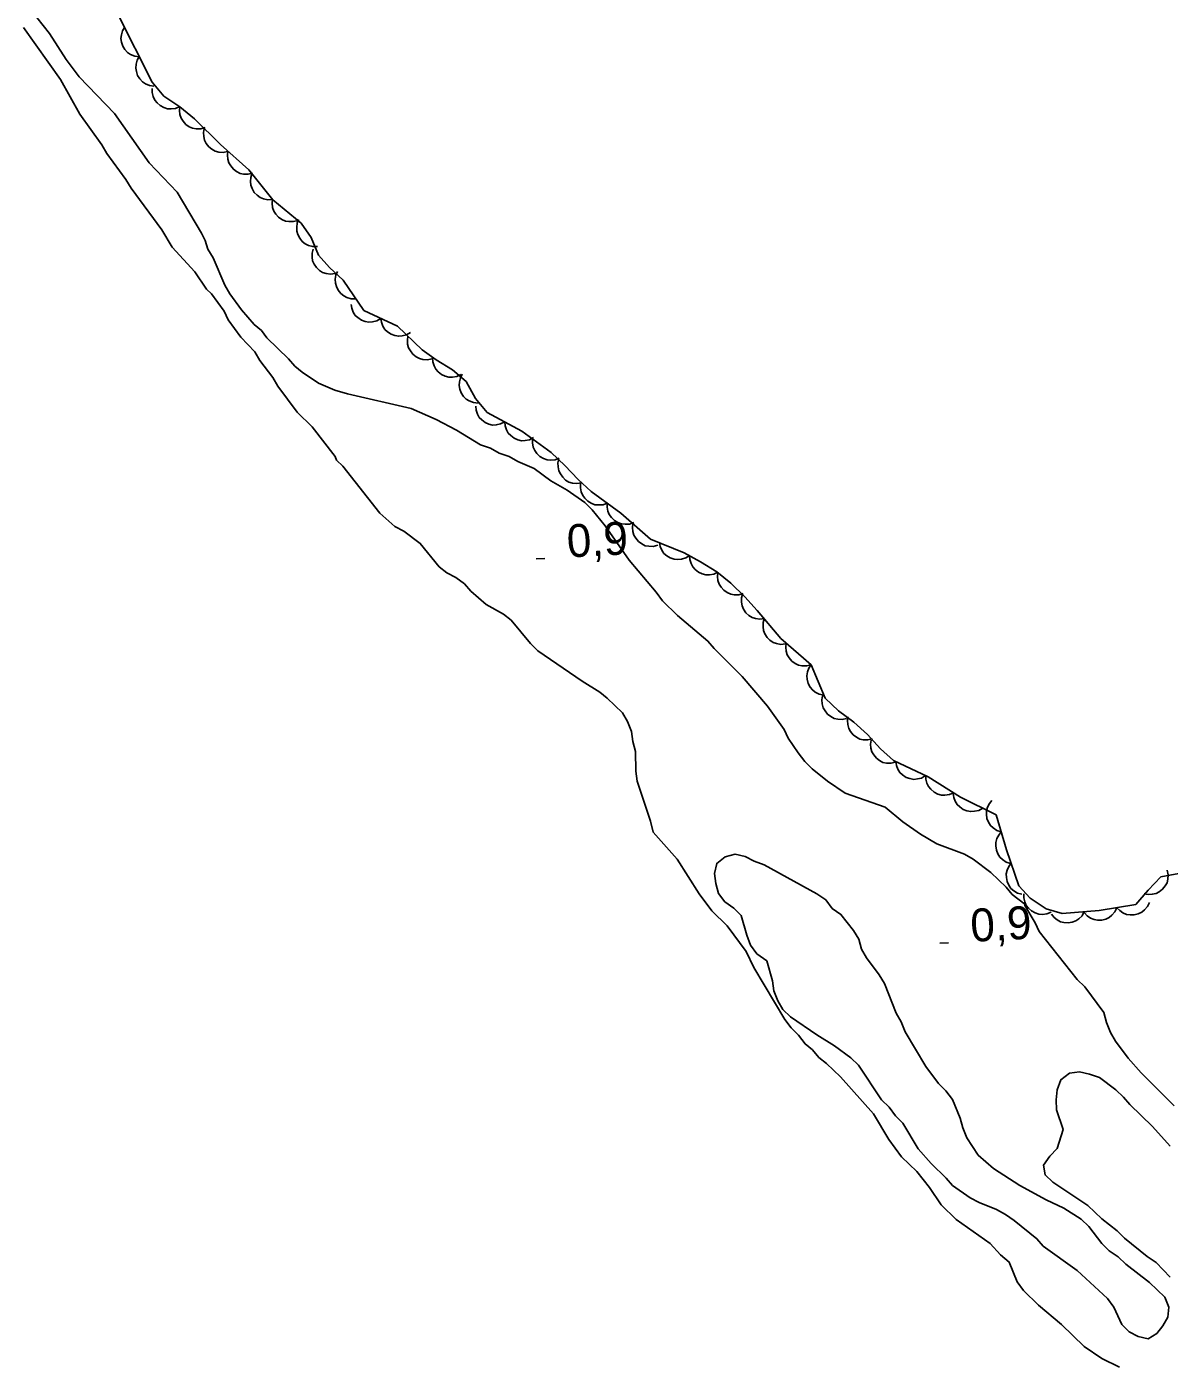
# Model space of a CAD drawing. Extents: x 336540 to 340074, y 5572036 to 5573747.
# Drawn here: x 338503.6 to 338607.8, y 5573254.8 to 5573376.6 of the extents above; entities that cross this region are included whole.
import ezdxf

# ---------------------------------------------------------------- set-up
doc = ezdxf.new("R2010")
doc.units = 0
for name, color, linetype in [('Niveau 2', 7, 'Continuous'), ('Niveau 3', 7, 'Continuous'), ('Niveau 4', 7, 'Continuous'), ('Niveau 44', 7, 'Continuous')]:
    doc.layers.add(name, color=color, linetype=linetype)

msp = doc.modelspace()

# ---------------------------------------------------------------- linework, layer by layer
at = {"layer": 'Niveau 2'}
for points in [[(338589.91, 5573300.64), (338589.11, 5573301.08), (338586.59, 5573302.05), (338585.1, 5573302.93), (338583.49, 5573304.03), (338581.88, 5573305.37), (338578.22, 5573306.66), (338576.61, 5573307.76), (338575.23, 5573308.87), (338574.54, 5573309.54), (338573.95, 5573310.33), (338573.02, 5573311.68), (338572.67, 5573312.47), (338571.15, 5573314.6), (338568.83, 5573317.29), (338566.29, 5573319.85), (338565.71, 5573320.53), (338562.94, 5573322.86), (338561.56, 5573324.2), (338560.98, 5573324.99), (338558.54, 5573327.9), (338556.33, 5573331.04), (338555.16, 5573332.5), (338554.47, 5573333.17), (338552.86, 5573334.28), (338551.37, 5573335.16), (338549.87, 5573336.27), (338548.38, 5573336.92), (338547.58, 5573337.36), (338546.67, 5573337.68), (338545.86, 5573338.12), (338544.95, 5573338.44), (338542.77, 5573339.77), (338540.93, 5573340.75), (338538.64, 5573341.73), (338532.82, 5573343.09), (338531.68, 5573343.41), (338530.19, 5573344.06), (338528.7, 5573345.05), (338528.01, 5573345.61), (338527.43, 5573346.28), (338525.46, 5573348.18), (338524.99, 5573348.85), (338524.3, 5573349.41), (338523.14, 5573350.75), (338522.09, 5573352.21), (338521.63, 5573353), (338520.56, 5573355.49), (338520.09, 5573356.28), (338519.85, 5573357.07), (338519.5, 5573357.75), (338517.27, 5573361.47), (338514.72, 5573364.15), (338511.57, 5573368.65), (338508.33, 5573372), (338507.17, 5573373.58), (338505.65, 5573375.94), (338504.48, 5573377.4)], [(338570.18, 5573292.01), (338569.6, 5573292.8), (338569.25, 5573293.7), (338568.76, 5573295.51), (338568.07, 5573296.18), (338567.26, 5573296.73), (338566.68, 5573297.52), (338566.44, 5573298.43), (338566.31, 5573299.34), (338566.52, 5573300.25), (338567.3, 5573300.84), (338568.21, 5573301.09), (338569.12, 5573300.88), (338569.92, 5573300.44), (338570.84, 5573300.12), (338575.65, 5573297.48), (338576.46, 5573296.93), (338577.04, 5573296.15), (338577.84, 5573295.59), (338579, 5573294.14), (338579.47, 5573293.35), (338579.72, 5573292.44), (338580.18, 5573291.65), (338581.35, 5573290.08), (338581.81, 5573289.3), (338582.88, 5573286.58), (338583.35, 5573285.8), (338583.71, 5573284.89), (338585.58, 5573281.74), (338586.74, 5573280.17), (338587.43, 5573279.5), (338588.02, 5573278.72), (338588.73, 5573277.02), (338588.97, 5573276.12), (338589.33, 5573275.21), (338590.37, 5573273.64), (338591.76, 5573272.42), (338594.17, 5573270.87), (338596.58, 5573269.56), (338598.18, 5573268.8), (338599.78, 5573267.81), (338600.48, 5573267.14), (338601.64, 5573265.57), (338602.33, 5573264.9), (338603.14, 5573264.35), (338603.83, 5573263.68), (338606.01, 5573262.02), (338607.4, 5573260.68), (338607.76, 5573259.78), (338607.66, 5573258.86), (338607.22, 5573258.06), (338606.66, 5573257.36), (338605.88, 5573256.89), (338604.96, 5573257.1), (338604.16, 5573257.53), (338603.47, 5573258.2), (338602.76, 5573259.78), (338602.18, 5573260.57), (338599.41, 5573263.13), (338596.31, 5573265.34), (338595.73, 5573266.01), (338593.66, 5573267.67), (338592.85, 5573268.23), (338592.05, 5573268.67), (338590.45, 5573269.31), (338589.65, 5573269.75), (338588.04, 5573270.86), (338587.46, 5573271.53), (338586.07, 5573272.87), (338584.91, 5573274.21), (338583.51, 5573276.57), (338582.82, 5573277.24), (338582.24, 5573278.02), (338581.54, 5573278.69), (338579.45, 5573281.84), (338578.75, 5573282.51), (338577.26, 5573283.62), (338575.65, 5573284.61), (338573.24, 5573286.26), (338572.54, 5573286.93), (338572.08, 5573287.72), (338571.72, 5573288.62), (338571.59, 5573289.53), (338571.1, 5573291.35), (338570.18, 5573292.01)], [(338608.24, 5573278.13), (338605.23, 5573281.14), (338604.07, 5573282.48), (338602.91, 5573284.05), (338602.44, 5573284.84), (338602.09, 5573285.74), (338601.85, 5573286.65), (338600.1, 5573289), (338599.41, 5573289.67), (338595.93, 5573294.04), (338595.57, 5573294.83), (338594.64, 5573296.41), (338594.64, 5573296.52), (338593.48, 5573297.41), (338592.91, 5573298.08), (338591.52, 5573299.42), (338589.91, 5573300.64)]]:
    msp.add_lwpolyline(points, dxfattribs=at)
at = {"layer": 'Niveau 3'}
for p, q in [((338550.04, 5573328.03), (338550.84, 5573328.07)), ((338586.86, 5573292.97), (338587.66, 5573293.01))]:
    msp.add_line(p, q, dxfattribs=at)
at = {"layer": 'Niveau 4'}
for points in [[(338503.27, 5573376.49), (338506.65, 5573371.76), (338508.41, 5573368.6), (338510.4, 5573365.79), (338510.87, 5573365), (338512.61, 5573362.64), (338513.08, 5573361.85), (338515.88, 5573358.03), (338516.82, 5573356.46), (338518.9, 5573354.22), (338519.95, 5573352.64), (338520.42, 5573352.2), (338521.58, 5573350.62), (338521.94, 5573349.83), (338523.1, 5573348.26), (338524.38, 5573346.92), (338524.84, 5573346.13), (338526.01, 5573344.56), (338526.48, 5573343.77), (338528.22, 5573341.41), (338529.61, 5573340.07), (338531.71, 5573337.37), (338531.83, 5573337.03), (338532.4, 5573336.48), (338535.78, 5573332.21), (338537.16, 5573330.99), (338537.96, 5573330.55), (338539.46, 5573329.44), (338541.2, 5573327.31), (338541.89, 5573326.75), (338542.7, 5573326.32), (338543.5, 5573325.76), (338544.08, 5573325.09), (338545.47, 5573323.87), (338547.07, 5573322.99), (338547.77, 5573322.43), (338549.51, 5573320.3), (338550.2, 5573319.63), (338554.23, 5573316.87), (338555.84, 5573315.87), (338556.53, 5573315.32), (338557.91, 5573313.98), (338558.38, 5573313.19), (338558.74, 5573312.29), (338558.87, 5573311.38), (338559.11, 5573310.47), (338559.14, 5573308.65), (338559.27, 5573307.74), (338560.47, 5573304.11), (338560.72, 5573303.09), (338562.92, 5573300.63), (338564.91, 5573297.48), (338566.07, 5573295.91), (338567.46, 5573294.57), (338569.2, 5573292.22), (338569.91, 5573290.75), (338572.72, 5573286.02), (338573.3, 5573285.24), (338573.99, 5573284.57), (338574.57, 5573283.78), (338575.26, 5573283.23), (338575.84, 5573282.55), (338576.54, 5573282), (338577.81, 5573280.77), (338580.82, 5573277.42), (338582.22, 5573275.06), (338583.38, 5573273.48), (338584.77, 5573272.15), (338585.93, 5573270.69), (338586.98, 5573269.12), (338588.37, 5573267.78), (338591.47, 5573265.57), (338592.4, 5573264.56), (338593.2, 5573263.89), (338593.92, 5573262.09), (338594.5, 5573261.3), (338595.88, 5573259.96)], [(338607.88, 5573262.5), (338606.61, 5573263.84), (338605.8, 5573264.39), (338603.73, 5573266.06), (338603.04, 5573266.73), (338601.65, 5573267.84), (338600.38, 5573269.06), (338597.17, 5573271.16), (338596.47, 5573271.83), (338596.34, 5573272.74), (338596.9, 5573273.55), (338597.57, 5573274.24), (338598.11, 5573275.97), (338597.51, 5573277.78), (338597.49, 5573278.69), (338597.59, 5573279.6), (338597.91, 5573280.52), (338598.7, 5573281.11), (338599.61, 5573281.24), (338600.52, 5573281.03), (338601.43, 5573280.71), (338602.93, 5573279.6), (338603.62, 5573278.93), (338604.2, 5573278.26), (338606.28, 5573276.25), (338607.9, 5573274.47)], [(338595.88, 5573259.96), (338597.96, 5573258.19), (338600.04, 5573256.18), (338601.65, 5573255.08), (338603.25, 5573254.31)]]:
    msp.add_lwpolyline(points, dxfattribs=at)
at = {"layer": 'Niveau 44'}
for points in [[(338529.51, 5573357.34), (338528.61, 5573358.64), (338526.02, 5573360.78), (338523.82, 5573363.52), (338521.24, 5573365.82), (338518.87, 5573368.16), (338517.54, 5573369.27), (338516.08, 5573370.22), (338514.99, 5573371.51), (338511.86, 5573377.72)], [(338513.82, 5573373.82), (338513.41, 5573373.88), (338513.04, 5573374.04), (338512.76, 5573374.22), (338512.52, 5573374.48), (338512.33, 5573374.8), (338512.22, 5573375.16), (338512.16, 5573375.48), (338512.2, 5573375.83), (338512.3, 5573376.19), (338512.47, 5573376.5)], [(338515.17, 5573371.14), (338514.76, 5573371.2), (338514.39, 5573371.36), (338514.11, 5573371.54), (338513.88, 5573371.8), (338513.68, 5573372.12), (338513.57, 5573372.48), (338513.51, 5573372.8), (338513.55, 5573373.15), (338513.65, 5573373.51), (338513.82, 5573373.82)], [(338517.52, 5573369.28), (338517.14, 5573369.12), (338516.73, 5573369.08), (338516.4, 5573369.09), (338516.07, 5573369.2), (338515.74, 5573369.37), (338515.46, 5573369.63), (338515.25, 5573369.88), (338515.1, 5573370.2), (338515.01, 5573370.56), (338515.01, 5573370.92)], [(338519.83, 5573367.36), (338519.43, 5573367.25), (338519.02, 5573367.25), (338518.69, 5573367.3), (338518.37, 5573367.45), (338518.07, 5573367.66), (338517.82, 5573367.95), (338517.64, 5573368.22), (338517.54, 5573368.56), (338517.49, 5573368.93), (338517.52, 5573369.28)], [(338521.89, 5573365.18), (338521.48, 5573365.09), (338521.08, 5573365.13), (338520.76, 5573365.21), (338520.45, 5573365.39), (338520.17, 5573365.62), (338519.94, 5573365.93), (338519.78, 5573366.22), (338519.71, 5573366.56), (338519.69, 5573366.93), (338519.76, 5573367.28)], [(338524.16, 5573363.21), (338523.76, 5573363.11), (338523.35, 5573363.13), (338523.03, 5573363.19), (338522.71, 5573363.35), (338522.42, 5573363.57), (338522.18, 5573363.87), (338522, 5573364.14), (338521.91, 5573364.48), (338521.88, 5573364.85), (338521.92, 5573365.21)], [(338525.99, 5573360.82), (338525.57, 5573360.79), (338525.17, 5573360.87), (338524.86, 5573360.99), (338524.58, 5573361.2), (338524.32, 5573361.46), (338524.14, 5573361.8), (338524.01, 5573362.1), (338523.98, 5573362.45), (338524, 5573362.82), (338524.11, 5573363.16)], [(338528.29, 5573358.9), (338527.89, 5573358.79), (338527.48, 5573358.79), (338527.16, 5573358.84), (338526.84, 5573358.98), (338526.53, 5573359.19), (338526.28, 5573359.48), (338526.1, 5573359.75), (338525.99, 5573360.09), (338525.94, 5573360.46), (338525.98, 5573360.81)], [(338530.08, 5573356.51), (338529.66, 5573356.51), (338529.27, 5573356.62), (338528.97, 5573356.76), (338528.7, 5573356.99), (338528.47, 5573357.27), (338528.31, 5573357.62), (338528.2, 5573357.93), (338528.19, 5573358.28), (338528.24, 5573358.64), (338528.37, 5573358.98)], [(338610.65, 5573299.69), (338607.05, 5573299.04), (338605.87, 5573297.82), (338604.75, 5573296.49), (338601.41, 5573295.95), (338598.02, 5573295.69), (338596.56, 5573296.11), (338595.1, 5573297.08), (338594.09, 5573298.21), (338592.95, 5573301.5), (338592.01, 5573304.68), (338588.76, 5573306.3), (338585.8, 5573308.15), (338582.64, 5573309.64), (338581.46, 5573310.71), (338580.27, 5573312), (338579.04, 5573313.13), (338577.63, 5573314.17), (338576.4, 5573315.31), (338575.12, 5573318.36), (338572.37, 5573320.76), (338570.21, 5573323.32), (338569.07, 5573324.58), (338567.81, 5573325.8), (338566.53, 5573326.86), (338565.02, 5573327.75), (338563.53, 5573328.57), (338560.48, 5573329.84), (338557.77, 5573332.21), (338555.06, 5573334.18), (338553.87, 5573335.27), (338552.67, 5573336.55), (338551.42, 5573337.73), (338548.73, 5573339.67), (338545.56, 5573341.39), (338544.5, 5573342.67), (338543.66, 5573344.2), (338542.42, 5573345.28), (338540.91, 5573346.17), (338539.65, 5573347.11), (338537.38, 5573349.25), (338534.32, 5573350.69), (338532.43, 5573353.46), (338531.18, 5573354.62), (338530.18, 5573355.72), (338529.51, 5573357.34)], [(338531.69, 5573354.05), (338531.28, 5573353.99), (338530.88, 5573354.06), (338530.56, 5573354.15), (338530.27, 5573354.34), (338530, 5573354.59), (338529.79, 5573354.91), (338529.64, 5573355.21), (338529.59, 5573355.55), (338529.59, 5573355.92), (338529.68, 5573356.27)], [(338533.59, 5573351.76), (338533.17, 5573351.76), (338532.78, 5573351.87), (338532.48, 5573352.01), (338532.22, 5573352.24), (338531.98, 5573352.53), (338531.82, 5573352.87), (338531.72, 5573353.18), (338531.71, 5573353.54), (338531.77, 5573353.9), (338531.9, 5573354.24)], [(338535.86, 5573349.96), (338535.5, 5573349.75), (338535.11, 5573349.65), (338534.78, 5573349.62), (338534.44, 5573349.68), (338534.09, 5573349.81), (338533.77, 5573350.03), (338533.53, 5573350.24), (338533.34, 5573350.54), (338533.21, 5573350.89), (338533.15, 5573351.24)], [(338538.58, 5573348.69), (338538.22, 5573348.47), (338537.82, 5573348.38), (338537.5, 5573348.34), (338537.15, 5573348.4), (338536.8, 5573348.53), (338536.49, 5573348.75), (338536.24, 5573348.96), (338536.06, 5573349.26), (338535.92, 5573349.61), (338535.86, 5573349.96)], [(338540.53, 5573346.28), (338540.12, 5573346.19), (338539.71, 5573346.22), (338539.39, 5573346.29), (338539.08, 5573346.46), (338538.79, 5573346.69), (338538.56, 5573346.99), (338538.39, 5573347.27), (338538.31, 5573347.62), (338538.29, 5573347.99), (338538.34, 5573348.34)], [(338543.18, 5573344.83), (338542.8, 5573344.65), (338542.4, 5573344.59), (338542.07, 5573344.59), (338541.73, 5573344.68), (338541.4, 5573344.84), (338541.1, 5573345.09), (338540.88, 5573345.33), (338540.72, 5573345.64), (338540.62, 5573346), (338540.59, 5573346.36)], [(338544.74, 5573342.24), (338544.32, 5573342.28), (338543.94, 5573342.43), (338543.66, 5573342.6), (338543.41, 5573342.85), (338543.21, 5573343.16), (338543.08, 5573343.52), (338543.01, 5573343.84), (338543.04, 5573344.19), (338543.13, 5573344.55), (338543.29, 5573344.87)], [(338547.17, 5573340.52), (338546.8, 5573340.33), (338546.4, 5573340.25), (338546.07, 5573340.23), (338545.72, 5573340.32), (338545.39, 5573340.47), (338545.08, 5573340.7), (338544.85, 5573340.93), (338544.68, 5573341.24), (338544.57, 5573341.59), (338544.53, 5573341.95)], [(338549.8, 5573339.09), (338549.43, 5573338.89), (338549.03, 5573338.82), (338548.7, 5573338.8), (338548.36, 5573338.89), (338548.02, 5573339.03), (338547.72, 5573339.27), (338547.49, 5573339.5), (338547.32, 5573339.81), (338547.2, 5573340.16), (338547.17, 5573340.52)], [(338552.15, 5573337.2), (338551.76, 5573337.06), (338551.36, 5573337.03), (338551.03, 5573337.06), (338550.7, 5573337.19), (338550.38, 5573337.37), (338550.11, 5573337.65), (338549.91, 5573337.9), (338549.78, 5573338.23), (338549.71, 5573338.6), (338549.72, 5573338.96)], [(338554.17, 5573334.96), (338553.75, 5573334.89), (338553.35, 5573334.94), (338553.03, 5573335.03), (338552.73, 5573335.22), (338552.46, 5573335.47), (338552.25, 5573335.79), (338552.1, 5573336.07), (338552.04, 5573336.42), (338552.03, 5573336.79), (338552.11, 5573337.14)], [(338556.53, 5573333.11), (338556.14, 5573332.97), (338555.73, 5573332.95), (338555.4, 5573332.97), (338555.07, 5573333.1), (338554.76, 5573333.29), (338554.49, 5573333.57), (338554.29, 5573333.82), (338554.16, 5573334.15), (338554.09, 5573334.52), (338554.1, 5573334.88)], [(338558.96, 5573331.35), (338558.56, 5573331.2), (338558.16, 5573331.18), (338557.83, 5573331.21), (338557.5, 5573331.34), (338557.18, 5573331.53), (338556.92, 5573331.8), (338556.71, 5573332.06), (338556.59, 5573332.39), (338556.52, 5573332.75), (338556.53, 5573333.11)], [(338561.13, 5573329.27), (338560.73, 5573329.16), (338560.32, 5573329.18), (338560, 5573329.23), (338559.68, 5573329.39), (338559.38, 5573329.61), (338559.14, 5573329.91), (338558.96, 5573330.18), (338558.87, 5573330.52), (338558.83, 5573330.89), (338558.87, 5573331.24)], [(338564.05, 5573328.35), (338563.7, 5573328.12), (338563.31, 5573328.01), (338562.98, 5573327.96), (338562.64, 5573328.01), (338562.28, 5573328.12), (338561.96, 5573328.32), (338561.7, 5573328.52), (338561.51, 5573328.82), (338561.35, 5573329.15), (338561.28, 5573329.51)], [(338566.62, 5573326.8), (338566.25, 5573326.62), (338565.85, 5573326.56), (338565.51, 5573326.56), (338565.18, 5573326.65), (338564.84, 5573326.81), (338564.55, 5573327.06), (338564.32, 5573327.3), (338564.17, 5573327.61), (338564.06, 5573327.97), (338564.04, 5573328.33)], [(338568.93, 5573324.88), (338568.52, 5573324.76), (338568.12, 5573324.76), (338567.79, 5573324.81), (338567.47, 5573324.96), (338567.17, 5573325.17), (338566.92, 5573325.46), (338566.73, 5573325.73), (338566.63, 5573326.06), (338566.58, 5573326.43), (338566.61, 5573326.79)], [(338570.88, 5573322.58), (338570.46, 5573322.52), (338570.06, 5573322.59), (338569.75, 5573322.68), (338569.45, 5573322.87), (338569.18, 5573323.12), (338568.97, 5573323.45), (338568.83, 5573323.74), (338568.77, 5573324.09), (338568.78, 5573324.46), (338568.86, 5573324.81)], [(338572.79, 5573320.27), (338572.37, 5573320.22), (338571.97, 5573320.3), (338571.66, 5573320.4), (338571.37, 5573320.61), (338571.11, 5573320.87), (338570.91, 5573321.2), (338570.78, 5573321.49), (338570.74, 5573321.84), (338570.75, 5573322.21), (338570.85, 5573322.56)], [(338575.12, 5573318.36), (338574.71, 5573318.26), (338574.31, 5573318.27), (338573.98, 5573318.33), (338573.67, 5573318.48), (338573.37, 5573318.7), (338573.12, 5573319), (338572.95, 5573319.27), (338572.85, 5573319.61), (338572.81, 5573319.98), (338572.86, 5573320.34)], [(338576.28, 5573315.6), (338575.87, 5573315.68), (338575.51, 5573315.87), (338575.24, 5573316.07), (338575.03, 5573316.34), (338574.86, 5573316.67), (338574.77, 5573317.04), (338574.73, 5573317.37), (338574.79, 5573317.71), (338574.92, 5573318.06), (338575.12, 5573318.36)], [(338578.37, 5573313.48), (338577.96, 5573313.39), (338577.56, 5573313.42), (338577.23, 5573313.48), (338576.92, 5573313.65), (338576.63, 5573313.87), (338576.4, 5573314.18), (338576.23, 5573314.45), (338576.14, 5573314.8), (338576.12, 5573315.17), (338576.17, 5573315.52)], [(338580.7, 5573311.6), (338580.3, 5573311.51), (338579.89, 5573311.53), (338579.57, 5573311.59), (338579.26, 5573311.76), (338578.96, 5573311.98), (338578.73, 5573312.29), (338578.56, 5573312.56), (338578.47, 5573312.91), (338578.44, 5573313.28), (338578.49, 5573313.63)], [(338582.82, 5573309.48), (338582.41, 5573309.38), (338582.01, 5573309.4), (338581.68, 5573309.46), (338581.37, 5573309.63), (338581.08, 5573309.85), (338580.84, 5573310.15), (338580.66, 5573310.43), (338580.58, 5573310.77), (338580.55, 5573311.14), (338580.6, 5573311.49)], [(338585.57, 5573308.26), (338585.21, 5573308.04), (338584.82, 5573307.95), (338584.49, 5573307.91), (338584.14, 5573307.98), (338583.8, 5573308.1), (338583.48, 5573308.32), (338583.23, 5573308.54), (338583.05, 5573308.84), (338582.91, 5573309.18), (338582.86, 5573309.54)], [(338588.13, 5573306.69), (338587.75, 5573306.52), (338587.34, 5573306.48), (338587.01, 5573306.48), (338586.68, 5573306.58), (338586.35, 5573306.75), (338586.06, 5573307.01), (338585.84, 5573307.25), (338585.7, 5573307.57), (338585.6, 5573307.92), (338585.59, 5573308.28)], [(338590.78, 5573305.29), (338590.42, 5573305.09), (338590.02, 5573305), (338589.69, 5573304.97), (338589.34, 5573305.04), (338589, 5573305.18), (338588.69, 5573305.4), (338588.45, 5573305.62), (338588.27, 5573305.93), (338588.14, 5573306.27), (338588.09, 5573306.63)], [(338592.47, 5573303.12), (338592.07, 5573303.25), (338591.74, 5573303.48), (338591.49, 5573303.7), (338591.31, 5573304), (338591.17, 5573304.34), (338591.13, 5573304.73), (338591.12, 5573305.05), (338591.23, 5573305.39), (338591.39, 5573305.72), (338591.62, 5573306)], [(338593.32, 5573300.24), (338592.92, 5573300.37), (338592.59, 5573300.6), (338592.34, 5573300.82), (338592.16, 5573301.12), (338592.03, 5573301.47), (338591.98, 5573301.85), (338591.97, 5573302.17), (338592.08, 5573302.51), (338592.24, 5573302.84), (338592.47, 5573303.12)], [(338594.36, 5573297.43), (338593.96, 5573297.54), (338593.61, 5573297.75), (338593.36, 5573297.96), (338593.16, 5573298.25), (338593.01, 5573298.59), (338592.95, 5573298.97), (338592.93, 5573299.29), (338593.01, 5573299.64), (338593.16, 5573299.97), (338593.38, 5573300.26)], [(338607.62, 5573299.63), (338607.71, 5573299.22), (338607.67, 5573298.82), (338607.6, 5573298.49), (338607.43, 5573298.19), (338607.19, 5573297.9), (338606.88, 5573297.67), (338606.6, 5573297.51), (338606.26, 5573297.43), (338605.89, 5573297.41), (338605.53, 5573297.47)], [(338597.03, 5573295.8), (338596.64, 5573295.64), (338596.23, 5573295.6), (338595.9, 5573295.62), (338595.57, 5573295.73), (338595.25, 5573295.91), (338594.97, 5573296.17), (338594.75, 5573296.42), (338594.62, 5573296.74), (338594.53, 5573297.1), (338594.53, 5573297.46)], [(338605.99, 5573296.69), (338605.81, 5573296.31), (338605.54, 5573296.01), (338605.29, 5573295.79), (338604.97, 5573295.65), (338604.61, 5573295.56), (338604.23, 5573295.56), (338603.91, 5573295.6), (338603.58, 5573295.74), (338603.28, 5573295.95), (338603.03, 5573296.21)], [(338600.05, 5573295.85), (338599.85, 5573295.48), (338599.55, 5573295.2), (338599.28, 5573295.01), (338598.95, 5573294.89), (338598.59, 5573294.83), (338598.2, 5573294.87), (338597.88, 5573294.93), (338597.58, 5573295.1), (338597.29, 5573295.33), (338597.06, 5573295.62)], [(338603.03, 5573296.21), (338602.85, 5573295.83), (338602.58, 5573295.53), (338602.33, 5573295.31), (338602.01, 5573295.17), (338601.65, 5573295.08), (338601.27, 5573295.08), (338600.94, 5573295.12), (338600.62, 5573295.27), (338600.31, 5573295.47), (338600.07, 5573295.73)]]:
    msp.add_lwpolyline(points, dxfattribs=at)

# ---------------------------------------------------------------- texts
at = {"layer": 'Niveau 3'}
for p in [(338552.92, 5573328.15), (338589.74, 5573293.09)]:
    msp.add_text('0,9    ', height=3, rotation=3.1182, dxfattribs=at).set_placement(p)

doc.saveas('drawing.dxf')
